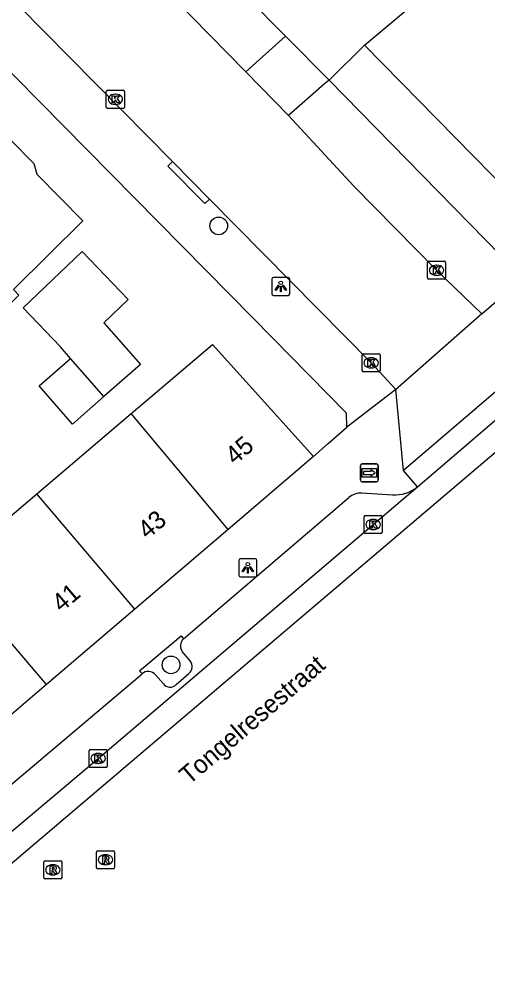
# Model space of a CAD drawing. Extents: x 161772 to 163123, y 383092 to 383917.
# Drawn here: x 162367.1 to 162393, y 383265.9 to 383318.8 of the extents above; entities that cross this region are included whole.
import ezdxf

# ---------------------------------------------------------------- set-up
doc = ezdxf.new("R2010")
doc.units = 0
for name, color, linetype in [('IMGEO_Boom', 7, 'Continuous'), ('IMGEO_Kolk', 7, 'Continuous'), ('IMGEO_Lichtpunt', 7, 'Continuous'), ('IMGEO_Openbare_ruimte_label', 7, 'Continuous'), ('IMGEO_Pand', 7, 'Continuous'), ('IMGEO_Pand_nummerreeks', 7, 'Continuous'), ('IMGEO_Parkeervlak_open', 7, 'Continuous'), ('IMGEO_Rijbaan_lokaal_gesloten', 7, 'Continuous'), ('IMGEO_Rijbaan_lokaal_open', 7, 'Continuous'), ('IMGEO_Rioolput', 7, 'Continuous'), ('IMGEO_Voetpad_open', 7, 'Continuous'), ('IMGEO_Wegwijzer', 7, 'Continuous')]:
    doc.layers.add(name, color=color, linetype=linetype)

msp = doc.modelspace()

# ---------------------------------------------------------------- linework, layer by layer
at = {"layer": 'IMGEO_Boom'}
for centre in [(162378.114, 383307.406), (162375.479, 383283.12)]:
    msp.add_circle(centre, 0.489, dxfattribs=at)
at = {"layer": 'IMGEO_Kolk'}
for p, q in [((162371.897, 383313.981), (162371.897, 383314.833)), ((162371.972, 383314.907), (162372.824, 383314.907)), ((162372.385, 383314.687), (162372.41, 383314.687)), ((162372.898, 383314.833), (162372.898, 383313.981)), ((162372.408, 383314.127), (162372.383, 383314.127)), ((162372.824, 383313.907), (162371.972, 383313.907)), ((162389.669, 383304.523), (162389.669, 383305.375)), ((162389.744, 383305.449), (162390.596, 383305.449)), ((162390.157, 383305.229), (162390.182, 383305.229)), ((162390.67, 383305.375), (162390.67, 383304.523)), ((162390.18, 383304.669), (162390.155, 383304.669)), ((162390.596, 383304.449), (162389.744, 383304.449)), ((162386.128, 383300.328), (162386.98, 383300.328)), ((162386.053, 383299.402), (162386.053, 383300.254)), ((162386.541, 383300.108), (162386.566, 383300.108)), ((162387.054, 383300.254), (162387.054, 383299.402)), ((162386.98, 383299.328), (162386.128, 383299.328)), ((162386.564, 383299.548), (162386.539, 383299.548)), ((162386.231, 383291.383), (162387.083, 383291.383)), ((162386.156, 383290.457), (162386.156, 383291.309)), ((162386.644, 383291.163), (162386.669, 383291.163)), ((162387.157, 383291.309), (162387.157, 383290.457)), ((162387.083, 383290.383), (162386.231, 383290.383)), ((162386.667, 383290.603), (162386.642, 383290.603)), ((162370.946, 383277.519), (162370.946, 383278.371)), ((162371.021, 383278.445), (162371.873, 383278.445)), ((162371.434, 383278.225), (162371.459, 383278.225)), ((162371.947, 383278.371), (162371.947, 383277.519)), ((162371.457, 383277.665), (162371.432, 383277.665)), ((162371.873, 383277.445), (162371.021, 383277.445))]:
    msp.add_line(p, q, dxfattribs=at)
for points in [[(162371.897, 383313.981), (162371.897, 383314.833)], [(162371.972, 383314.907), (162372.824, 383314.907)], [(162372.898, 383314.833), (162372.898, 383313.981)], [(162372.218, 383314.607), (162372.341, 383314.607), (162372.341, 383314.456), (162372.471, 383314.607), (162372.635, 383314.607), (162372.489, 383314.456), (162372.642, 383314.207), (162372.49, 383314.207), (162372.405, 383314.371), (162372.341, 383314.304), (162372.341, 383314.207), (162372.218, 383314.207), (162372.218, 383314.607)], [(162372.824, 383313.907), (162371.972, 383313.907)], [(162389.669, 383304.523), (162389.669, 383305.375)], [(162389.744, 383305.449), (162390.596, 383305.449)], [(162389.99, 383305.149), (162390.113, 383305.149), (162390.113, 383304.998), (162390.243, 383305.149), (162390.407, 383305.149), (162390.261, 383304.998), (162390.414, 383304.749), (162390.262, 383304.749), (162390.177, 383304.913), (162390.113, 383304.846), (162390.113, 383304.749), (162389.99, 383304.749), (162389.99, 383305.149)], [(162390.67, 383305.375), (162390.67, 383304.523)], [(162390.596, 383304.449), (162389.744, 383304.449)], [(162386.128, 383300.328), (162386.98, 383300.328)], [(162386.053, 383299.402), (162386.053, 383300.254)], [(162386.374, 383300.028), (162386.497, 383300.028), (162386.497, 383299.877), (162386.627, 383300.028), (162386.791, 383300.028), (162386.645, 383299.877), (162386.798, 383299.628), (162386.646, 383299.628), (162386.561, 383299.792), (162386.497, 383299.725), (162386.497, 383299.628), (162386.374, 383299.628), (162386.374, 383300.028)], [(162387.054, 383300.254), (162387.054, 383299.402)], [(162386.98, 383299.328), (162386.128, 383299.328)], [(162386.231, 383291.383), (162387.083, 383291.383)], [(162386.156, 383290.457), (162386.156, 383291.309)], [(162386.477, 383291.083), (162386.6, 383291.083), (162386.6, 383290.932), (162386.73, 383291.083), (162386.894, 383291.083), (162386.748, 383290.932), (162386.901, 383290.683), (162386.749, 383290.683), (162386.664, 383290.847), (162386.6, 383290.78), (162386.6, 383290.683), (162386.477, 383290.683), (162386.477, 383291.083)], [(162387.157, 383291.309), (162387.157, 383290.457)], [(162387.083, 383290.383), (162386.231, 383290.383)], [(162370.946, 383277.519), (162370.946, 383278.371)], [(162371.021, 383278.445), (162371.873, 383278.445)], [(162371.267, 383278.145), (162371.39, 383278.145), (162371.39, 383277.994), (162371.52, 383278.145), (162371.684, 383278.145), (162371.538, 383277.994), (162371.691, 383277.745), (162371.539, 383277.745), (162371.454, 383277.909), (162371.39, 383277.842), (162371.39, 383277.745), (162371.267, 383277.745), (162371.267, 383278.145)], [(162371.947, 383278.371), (162371.947, 383277.519)], [(162371.873, 383277.445), (162371.021, 383277.445)]]:
    msp.add_lwpolyline(points, dxfattribs=at)
for centre, start, end in [((162371.974, 383314.831), 91.552, 178.448), ((162371.974, 383314.831), 91.552, 178.448), ((162372.822, 383314.831), 1.552, 88.448), ((162372.822, 383314.831), 1.552, 88.448), ((162371.974, 383313.983), 181.552, 268.448), ((162371.974, 383313.983), 181.552, 268.448), ((162372.822, 383313.983), 271.552, 358.448), ((162372.822, 383313.983), 271.552, 358.448), ((162389.746, 383305.373), 91.552, 178.448), ((162389.746, 383305.373), 91.552, 178.448), ((162390.594, 383305.373), 1.552, 88.448), ((162390.594, 383305.373), 1.552, 88.448), ((162389.746, 383304.525), 181.552, 268.448), ((162389.746, 383304.525), 181.552, 268.448), ((162390.594, 383304.525), 271.552, 358.448), ((162390.594, 383304.525), 271.552, 358.448), ((162386.13, 383300.252), 91.552, 178.448), ((162386.13, 383300.252), 91.552, 178.448), ((162386.978, 383300.252), 1.552, 88.448), ((162386.978, 383300.252), 1.552, 88.448), ((162386.13, 383299.404), 181.552, 268.448), ((162386.13, 383299.404), 181.552, 268.448), ((162386.978, 383299.404), 271.552, 358.448), ((162386.978, 383299.404), 271.552, 358.448), ((162386.233, 383291.307), 91.552, 178.448), ((162386.233, 383291.307), 91.552, 178.448), ((162387.081, 383291.307), 1.552, 88.448), ((162387.081, 383291.307), 1.552, 88.448), ((162386.233, 383290.459), 181.552, 268.448), ((162386.233, 383290.459), 181.552, 268.448), ((162387.081, 383290.459), 271.552, 358.448), ((162387.081, 383290.459), 271.552, 358.448), ((162371.023, 383278.369), 91.552, 178.448), ((162371.023, 383278.369), 91.552, 178.448), ((162371.871, 383278.369), 1.552, 88.448), ((162371.871, 383278.369), 1.552, 88.448), ((162371.023, 383277.521), 181.552, 268.448), ((162371.023, 383277.521), 181.552, 268.448), ((162371.871, 383277.521), 271.552, 358.448), ((162371.871, 383277.521), 271.552, 358.448)]:
    msp.add_arc(centre, 0.0765, start, end, dxfattribs=at)
for centre, major_axis, ratio, start_param, end_param in [((162372.384, 383314.407), (-0.387, 0.002), 0.722429, 4.712389, 7.853982), ((162372.409, 383314.407), (-0.39, 0.002), 0.717154, 1.570796, 4.712389), ((162390.156, 383304.949), (-0.387, 0.002), 0.722429, 4.712389, 7.853982), ((162390.181, 383304.949), (-0.39, 0.002), 0.717154, 1.570796, 4.712389), ((162386.54, 383299.828), (-0.387, 0.002), 0.722429, 4.712389, 7.853982), ((162386.565, 383299.828), (-0.39, 0.002), 0.717154, 1.570796, 4.712389), ((162386.643, 383290.883), (-0.387, 0.002), 0.722429, 4.712389, 7.853982), ((162386.668, 383290.883), (-0.39, 0.002), 0.717154, 1.570796, 4.712389), ((162371.433, 383277.945), (-0.387, 0.002), 0.722429, 4.712389, 7.853982), ((162371.458, 383277.945), (-0.39, 0.002), 0.717154, 1.570796, 4.712389)]:
    msp.add_ellipse(centre, major_axis=major_axis, ratio=ratio, start_param=start_param, end_param=end_param, dxfattribs=at)
at = {"layer": 'IMGEO_Lichtpunt'}
for p, q in [((162381.049, 383304.457), (162381.049, 383303.65)), ((162381.049, 383304.457), (162381.049, 383303.65)), ((162381.951, 383304.552), (162381.143, 383304.552)), ((162381.951, 383304.552), (162381.143, 383304.552)), ((162382.045, 383303.65), (162382.045, 383304.457)), ((162382.045, 383303.65), (162382.045, 383304.457)), ((162381.143, 383303.556), (162381.951, 383303.556)), ((162381.143, 383303.556), (162381.951, 383303.556)), ((162379.23, 383288.891), (162379.23, 383288.084)), ((162379.23, 383288.891), (162379.23, 383288.084)), ((162380.132, 383288.986), (162379.324, 383288.986)), ((162380.132, 383288.986), (162379.324, 383288.986)), ((162380.226, 383288.084), (162380.226, 383288.891)), ((162380.226, 383288.084), (162380.226, 383288.891)), ((162379.324, 383287.99), (162380.132, 383287.99)), ((162379.324, 383287.99), (162380.132, 383287.99))]:
    msp.add_line(p, q, dxfattribs=at)
for points in [[(162381.423, 383304.121), (162381.462, 383304.093), (162381.274, 383303.831), (162381.236, 383303.858), (162381.423, 383304.121)], [(162381.525, 383304.073), (162381.572, 383304.073), (162381.572, 383303.751), (162381.525, 383303.751), (162381.525, 383304.073)], [(162381.635, 383304.093), (162381.673, 383304.12), (162381.86, 383303.858), (162381.821, 383303.83), (162381.635, 383304.093)], [(162379.604, 383288.555), (162379.643, 383288.527), (162379.455, 383288.265), (162379.417, 383288.292), (162379.604, 383288.555)], [(162379.706, 383288.507), (162379.753, 383288.507), (162379.753, 383288.185), (162379.706, 383288.185), (162379.706, 383288.507)], [(162379.816, 383288.527), (162379.854, 383288.554), (162380.041, 383288.292), (162380.002, 383288.264), (162379.816, 383288.527)]]:
    msp.add_lwpolyline(points, dxfattribs=at)
for centre in [(162381.548, 383304.255), (162379.729, 383288.689)]:
    msp.add_circle(centre, 0.0994, dxfattribs=at)
for centre, start, end in [((162381.143, 383304.457), 90, 180), ((162381.143, 383304.457), 90, 180), ((162381.951, 383304.457), 0, 90), ((162381.951, 383304.457), 0, 90), ((162381.143, 383303.65), 180, 270), ((162381.143, 383303.65), 180, 270), ((162381.951, 383303.65), 270, 0), ((162381.951, 383303.65), 270, 360), ((162379.324, 383288.891), 90, 180), ((162379.324, 383288.891), 90, 180), ((162380.132, 383288.891), 0, 90), ((162380.132, 383288.891), 0, 90), ((162379.324, 383288.084), 180, 270), ((162379.324, 383288.084), 180, 270), ((162380.132, 383288.084), 270, 0), ((162380.132, 383288.084), 270, 360)]:
    msp.add_arc(centre, 0.0946, start, end, dxfattribs=at)
at = {"layer": 'IMGEO_Pand'}
for points in [[(162386.174, 383317.408), (162392.327, 383322.565)], [(162386.174, 383317.408), (162396.212, 383307.184)], [(162365.46, 383312.907), (162366.051, 383312.31), (162366.614, 383312.156), (162367.894, 383310.863), (162368.053, 383310.26), (162370.6, 383307.689), (162366.76, 383303.886), (162367.065, 383303.577), (162363.513, 383300.059), (162362.499, 383299.054), (162357.023, 383304.598), (162358.855, 383306.413)], [(162369.92, 383300.077), (162369.365, 383300.711), (162367.302, 383302.867), (162370.559, 383305.984), (162373.1, 383303.329), (162371.762, 383302.049), (162373.784, 383299.736), (162371.763, 383297.969)], [(162373.272, 383297.025), (162373.965, 383297.614), (162377.774, 383300.852), (162383.362, 383294.638)], [(162371.763, 383297.969), (162370.019, 383296.444), (162368.176, 383298.552), (162369.92, 383300.077)], [(162371.763, 383297.969), (162369.92, 383300.077)], [(162368.044, 383292.581), (162373.272, 383297.025)], [(162378.645, 383290.616), (162373.272, 383297.025)], [(162383.362, 383294.638), (162378.645, 383290.616)], [(162363.152, 383288.422), (162368.044, 383292.581)], [(162373.468, 383286.2), (162368.044, 383292.581)], [(162378.645, 383290.616), (162373.468, 383286.2)], [(162368.582, 383282.034), (162363.152, 383288.422)], [(162373.468, 383286.2), (162368.582, 383282.034)], [(162368.582, 383282.034), (162364.049, 383278.168)]]:
    msp.add_lwpolyline(points, dxfattribs=at)
at = {"layer": 'IMGEO_Parkeervlak_open'}
for points in [[(162384.224, 383315.47), (162386.174, 383317.408)], [(162376.53, 383283.334), (162376.097, 383283.851)], [(162374.613, 383282.571), (162375.054, 383282.065)], [(162375.757, 383282.028), (162376.471, 383282.639)]]:
    msp.add_lwpolyline(points, dxfattribs=at)
for centre, radius, start, end in [((162376.554, 383284.165), 0.554, 134.5259, 214.5172), ((162376.168, 383283.015), 0.483, 308.8724, 41.4229), ((162374.212, 383282.214), 0.537, 41.7216, 129.4928), ((162375.422, 383282.357), 0.47, 218.4414, 315.533)]:
    msp.add_arc(centre, radius, start, end, dxfattribs=at)
at = {"layer": 'IMGEO_Rijbaan_lokaal_gesloten'}
for points in [[(162501.18, 383386.596), (162499.827, 383385.459), (162477.128, 383365.985), (162459.036, 383350.651), (162175.227, 383109.464), (162171.607, 383105.25), (162169.364, 383100.909), (162168.706, 383099.067), (162168.602, 383098.586)], [(162389.114, 383292.973), (162398.39, 383300.913)], [(162333.755, 383246.101), (162336.091, 383248.087), (162338.371, 383250), (162339.489, 383250.937), (162346.009, 383256.458), (162358.661, 383267.166), (162361.825, 383269.852), (162371.447, 383277.945), (162376.27, 383282.045), (162386.657, 383290.883), (162388.29, 383292.272), (162389.114, 383292.973)]]:
    msp.add_lwpolyline(points, dxfattribs=at)
at = {"layer": 'IMGEO_Rijbaan_lokaal_open'}
for points in [[(162375.558, 383310.962), (162364.211, 383322.452)], [(162375.636, 383319.997), (162379.619, 383315.932)], [(162381.984, 383313.512), (162379.619, 383315.932)], [(162381.984, 383313.512), (162385.594, 383309.596), (162390.17, 383304.949), (162392.678, 383302.548)], [(162377.602, 383308.892), (162375.558, 383310.962)], [(162387.917, 383298.355), (162386.554, 383299.828), (162377.602, 383308.892)], [(162392.678, 383302.548), (162388.039, 383298.461), (162387.917, 383298.355)]]:
    msp.add_lwpolyline(points, dxfattribs=at)
at = {"layer": 'IMGEO_Rioolput'}
for p, q in [((162371.43, 383272.839), (162372.282, 383272.839)), ((162368.519, 383272.279), (162369.371, 383272.279)), ((162371.355, 383271.913), (162371.355, 383272.765)), ((162371.843, 383272.619), (162371.868, 383272.619)), ((162372.356, 383272.765), (162372.356, 383271.913)), ((162368.444, 383271.353), (162368.444, 383272.205)), ((162368.932, 383272.059), (162368.957, 383272.059)), ((162369.445, 383272.205), (162369.445, 383271.353)), ((162372.282, 383271.839), (162371.43, 383271.839)), ((162371.866, 383272.059), (162371.841, 383272.059)), ((162369.371, 383271.279), (162368.519, 383271.279)), ((162368.955, 383271.499), (162368.93, 383271.499))]:
    msp.add_line(p, q, dxfattribs=at)
for points in [[(162371.43, 383272.839), (162372.282, 383272.839)], [(162368.519, 383272.279), (162369.371, 383272.279)], [(162371.355, 383271.913), (162371.355, 383272.765)], [(162371.944, 383272.537), (162371.692, 383272.539), (162371.692, 383272.139)], [(162371.692, 383272.139), (162371.816, 383272.139), (162371.816, 383272.301), (162371.827, 383272.301)], [(162371.87, 383272.458), (162371.816, 383272.458), (162371.816, 383272.377)], [(162371.816, 383272.377), (162371.868, 383272.377)], [(162371.874, 383272.272), (162371.945, 383272.139), (162372.085, 383272.139), (162372.02, 383272.265)], [(162372.356, 383272.765), (162372.356, 383271.913)], [(162368.444, 383271.353), (162368.444, 383272.205)], [(162369.033, 383271.977), (162368.781, 383271.979), (162368.781, 383271.579)], [(162368.781, 383271.579), (162368.905, 383271.579), (162368.905, 383271.741), (162368.916, 383271.741)], [(162368.959, 383271.898), (162368.905, 383271.898), (162368.905, 383271.817)], [(162368.905, 383271.817), (162368.957, 383271.817)], [(162369.445, 383272.205), (162369.445, 383271.353)], [(162372.282, 383271.839), (162371.43, 383271.839)], [(162369.371, 383271.279), (162368.519, 383271.279)], [(162368.963, 383271.712), (162369.034, 383271.579), (162369.174, 383271.579), (162369.109, 383271.705)]]:
    msp.add_lwpolyline(points, dxfattribs=at)
for centre, radius, start, end in [((162371.432, 383272.763), 0.0765, 91.552, 178.448), ((162371.432, 383272.763), 0.0765, 91.552, 178.448), ((162372.28, 383272.763), 0.0765, 1.552, 88.448), ((162372.28, 383272.763), 0.0765, 1.552, 88.448), ((162368.521, 383272.203), 0.0765, 91.552, 178.448), ((162368.521, 383272.203), 0.0765, 91.552, 178.448), ((162369.369, 383272.203), 0.0765, 1.552, 88.448), ((162369.369, 383272.203), 0.0765, 1.552, 88.448), ((162371.826, 383272.248), 0.0533, 26.0293, 88.6989), ((162371.852, 383272.566), 0.19, 274.7715, 282.9687), ((162371.876, 383272.362), 0.0964, 77.0061, 93.1865), ((162371.89, 383272.419), 0.0378, 276.6634, 79.6772), ((162371.943, 383272.427), 0.109, 350.3612, 89.416), ((162371.941, 383272.427), 0.112, 277.5842, 350.9817), ((162371.925, 383272.212), 0.108, 29.5134, 73.7905), ((162368.915, 383271.688), 0.0533, 26.0293, 88.6989), ((162368.941, 383272.006), 0.19, 274.7715, 282.9687), ((162368.965, 383271.802), 0.0964, 77.0061, 93.1865), ((162368.979, 383271.859), 0.0378, 276.6634, 79.6772), ((162369.032, 383271.867), 0.109, 350.3612, 89.416), ((162369.03, 383271.867), 0.112, 277.5842, 350.9817), ((162369.014, 383271.652), 0.108, 29.5134, 73.7905), ((162371.432, 383271.915), 0.0765, 181.552, 268.448), ((162371.432, 383271.915), 0.0765, 181.552, 268.448), ((162372.28, 383271.915), 0.0765, 271.552, 358.448), ((162372.28, 383271.915), 0.0765, 271.552, 358.448), ((162368.521, 383271.355), 0.0765, 181.552, 268.448), ((162368.521, 383271.355), 0.0765, 181.552, 268.448), ((162369.369, 383271.355), 0.0765, 271.552, 358.448), ((162369.369, 383271.355), 0.0765, 271.552, 358.448)]:
    msp.add_arc(centre, radius, start, end, dxfattribs=at)
for centre, major_axis, ratio, start_param, end_param in [((162371.842, 383272.339), (-0.387, 0.002), 0.722429, 4.712389, 7.853982), ((162371.867, 383272.339), (-0.39, 0.002), 0.717154, 1.570796, 4.712389), ((162368.931, 383271.779), (-0.387, 0.002), 0.722429, 4.712389, 7.853982), ((162368.956, 383271.779), (-0.39, 0.002), 0.717154, 1.570796, 4.712389)]:
    msp.add_ellipse(centre, major_axis=major_axis, ratio=ratio, start_param=start_param, end_param=end_param, dxfattribs=at)
at = {"layer": 'IMGEO_Voetpad_open'}
for points in [[(162385.195, 383296.277), (162385.194, 383297.049), (162380.015, 383302.296), (162318.286, 383364.906), (162316.664, 383363.284)], [(162359.973, 383339.918), (162381.807, 383317.904)], [(162379.619, 383315.932), (162381.807, 383317.904)], [(162381.807, 383317.904), (162384.224, 383315.47)], [(162384.224, 383315.47), (162383.957, 383315.236), (162381.984, 383313.512)], [(162396.212, 383307.184), (162394.734, 383305.733), (162393.718, 383305.771), (162384.224, 383315.47)], [(162377.602, 383308.892), (162377.341, 383308.635), (162375.306, 383310.713), (162375.558, 383310.962)], [(162392.678, 383302.548), (162397.64, 383306.82)], [(162398.39, 383300.913), (162397.607, 383301.804), (162388.337, 383293.868)], [(162387.917, 383298.355), (162385.195, 383296.277)], [(162388.337, 383293.868), (162387.917, 383298.355)], [(162383.362, 383294.638), (162384.171, 383295.362), (162385.195, 383296.277)], [(162389.114, 383292.973), (162388.337, 383293.868)], [(162376.165, 383284.56), (162385.31, 383292.38)], [(162386.041, 383292.628), (162387.721, 383292.526)], [(162373.871, 383282.628), (162373.738, 383282.782), (162376.031, 383284.73), (162376.165, 383284.56)], [(162334.814, 383249.62), (162335.261, 383250), (162338.185, 383252.49), (162348.336, 383261.062), (162356.259, 383267.741), (162358.541, 383269.679), (162362.316, 383272.868), (162366.246, 383276.167), (162373.871, 383282.628)]]:
    msp.add_lwpolyline(points, dxfattribs=at)
for centre, radius, start, end in [((162387.851, 383294.514), 1.992, 266.2496, 309.3322), ((162386.003, 383291.539), 1.089, 87.9862, 129.494)]:
    msp.add_arc(centre, radius, start, end, dxfattribs=at)
at = {"layer": 'IMGEO_Wegwijzer'}
for p, q in [((162385.954, 383293.342), (162385.954, 383294.142)), ((162385.954, 383294.142), (162385.954, 383293.342)), ((162386.054, 383294.242), (162386.844, 383294.242)), ((162386.844, 383294.242), (162386.054, 383294.242)), ((162386.944, 383294.142), (162386.944, 383293.342)), ((162386.944, 383293.342), (162386.944, 383294.142)), ((162386.844, 383293.242), (162386.054, 383293.242)), ((162386.054, 383293.242), (162386.844, 383293.242))]:
    msp.add_line(p, q, dxfattribs=at)
for points in [[(162386.055, 383293.974), (162386.843, 383293.974), (162386.843, 383293.51), (162386.055, 383293.51), (162386.055, 383293.974)], [(162386.12, 383293.826), (162386.12, 383293.742), (162386.12, 383293.658), (162386.531, 383293.658), (162386.531, 383293.575), (162386.778, 383293.742), (162386.531, 383293.909), (162386.531, 383293.826), (162386.12, 383293.826)]]:
    msp.add_lwpolyline(points, dxfattribs=at)
for centre, start, end in [((162386.054, 383294.142), 90, 180), ((162386.054, 383294.142), 90, 180), ((162386.844, 383294.142), 0, 90), ((162386.844, 383294.142), 360, 90), ((162386.054, 383293.342), 180, 270), ((162386.054, 383293.342), 180, 270), ((162386.844, 383293.342), 270, 0), ((162386.844, 383293.342), 270, 0)]:
    msp.add_arc(centre, 0.1, start, end, dxfattribs=at)

# ---------------------------------------------------------------- texts
at = {"layer": 'IMGEO_Openbare_ruimte_label'}
msp.add_text('Tongelresestraat', height=1, rotation=40.6199, dxfattribs=at).set_placement((162376.476, 383276.45))
at = {"layer": 'IMGEO_Pand_nummerreeks'}
for s, p in [('45', (162379.006, 383294.142)), ('43', (162374.169, 383290.03)), ('41', (162369.417, 383285.991))]:
    msp.add_text(s, height=1, rotation=40.3654, dxfattribs=at).set_placement(p)

doc.saveas('drawing.dxf')
